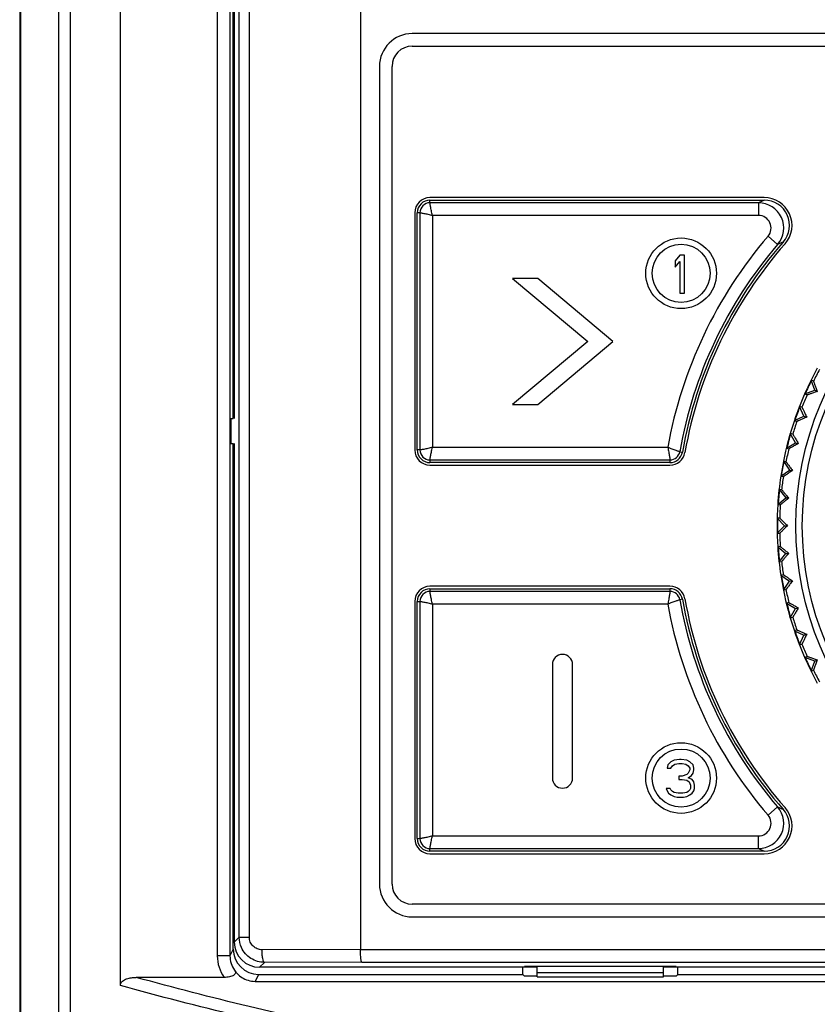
# Model space of a CAD drawing. Header units: millimetres. Extents: x 1117 to 38156, y -1945 to 7303.
# Tile 702 of 831: x 25884 to 25915, y 5634 to 5673. Entities that reach past the tile are written whole.
import ezdxf

# ---------------------------------------------------------------- set-up
doc = ezdxf.new("R2010")
doc.units = ezdxf.units.MM

msp = doc.modelspace()

# ---------------------------------------------------------------- linework, layer by layer
at = {"color": 7, "linetype": 'Continuous'}
for p, q in [((25883.749, 5740.932), (25883.749, 5611.667)), ((25883.775, 5740.911), (25883.775, 5611.683)), ((25885.292, 5740.911), (25885.292, 5611.683)), ((25885.749, 5741.178), (25885.749, 5611.32)), ((25887.737, 5634.854), (25887.737, 5741.025)), ((25897.249, 5720.665), (25897.249, 5636.282)), ((25891.577, 5719.655), (25891.577, 5636.029)), ((25892.077, 5719.655), (25892.077, 5636.029)), ((25892.443, 5636.766), (25892.443, 5719.634)), ((25892.845, 5636.766), (25892.845, 5719.634)), ((25892.209, 5657.322), (25892.209, 5703.322)), ((25892.249, 5703.322), (25892.249, 5657.322)), ((25954.199, 5672.572), (25899.299, 5672.572)), ((25899.299, 5672.072), (25954.199, 5672.072)), ((25897.999, 5671.272), (25897.999, 5638.872)), ((25898.499, 5638.872), (25898.499, 5671.272)), ((25913.243, 5666.072), (25899.999, 5666.072)), ((25899.999, 5665.867), (25899.999, 5665.972)), ((25899.999, 5665.972), (25913.244, 5665.972)), ((25913.014, 5665.867), (25899.999, 5665.867)), ((25913.014, 5665.867), (25913.014, 5665.367)), ((25899.399, 5665.472), (25899.399, 5656.072)), ((25899.499, 5656.072), (25899.499, 5665.472)), ((25899.604, 5665.472), (25899.499, 5665.472)), ((25899.604, 5665.472), (25899.604, 5656.072)), ((25900.103, 5665.367), (25900.103, 5656.177)), ((25913.014, 5665.367), (25900.103, 5665.367)), ((25913.772, 5664.216), (25913.393, 5664.542)), ((25909.896, 5663.792), (25909.709, 5663.569)), ((25909.709, 5663.569), (25909.709, 5663.313)), ((25910.084, 5663.792), (25909.896, 5663.792)), ((25910.084, 5662.292), (25910.084, 5663.792)), ((25909.709, 5663.313), (25909.896, 5663.537)), ((25909.896, 5663.537), (25909.896, 5662.292)), ((25903.269, 5662.872), (25906.249, 5660.372)), ((25904.269, 5662.872), (25903.269, 5662.872)), ((25907.249, 5660.372), (25904.269, 5662.872)), ((25909.896, 5662.292), (25910.084, 5662.292)), ((25906.249, 5660.372), (25903.269, 5657.872)), ((25904.269, 5657.872), (25907.249, 5660.372)), ((25915.188, 5658.792), (25915.096, 5658.835)), ((25915.24, 5658.439), (25915.096, 5658.835)), ((25914.844, 5658.294), (25915.24, 5658.439)), ((25914.844, 5658.294), (25914.936, 5658.251)), ((25915.24, 5658.439), (25915.343, 5658.391)), ((25903.269, 5657.872), (25904.269, 5657.872)), ((25914.733, 5657.763), (25914.638, 5657.798)), ((25914.816, 5657.415), (25914.638, 5657.798)), ((25892.093, 5657.322), (25892.209, 5657.322)), ((25892.123, 5656.322), (25892.123, 5657.322)), ((25914.434, 5657.237), (25914.816, 5657.415)), ((25914.816, 5657.415), (25914.923, 5657.376)), ((25914.434, 5657.237), (25914.529, 5657.202)), ((25914.37, 5656.698), (25914.272, 5656.724)), ((25914.483, 5656.359), (25914.272, 5656.724)), ((25892.093, 5656.322), (25892.209, 5656.322)), ((25892.209, 5636.293), (25892.209, 5656.322)), ((25892.249, 5656.322), (25892.249, 5636.572)), ((25900.103, 5656.177), (25909.42, 5656.177)), ((25914.118, 5656.148), (25914.483, 5656.359)), ((25914.118, 5656.148), (25914.216, 5656.122)), ((25914.483, 5656.359), (25914.592, 5656.329)), ((25899.604, 5656.072), (25899.499, 5656.072)), ((25909.897, 5656.004), (25910, 5655.986)), ((25899.999, 5655.677), (25899.999, 5655.572)), ((25899.999, 5655.677), (25909.508, 5655.677)), ((25909.508, 5655.572), (25899.999, 5655.572)), ((25899.999, 5655.472), (25909.508, 5655.472)), ((25909.508, 5655.677), (25909.508, 5655.572)), ((25914.101, 5655.605), (25914.001, 5655.623)), ((25914.001, 5655.623), (25914.243, 5655.277)), ((25913.898, 5655.035), (25914.243, 5655.277)), ((25913.898, 5655.035), (25913.998, 5655.018)), ((25914.243, 5655.277), (25914.355, 5655.258)), ((25913.776, 5653.908), (25914.099, 5654.179)), ((25913.929, 5654.493), (25913.827, 5654.502)), ((25913.827, 5654.502), (25914.099, 5654.179)), ((25914.099, 5654.179), (25914.211, 5654.169)), ((25913.776, 5653.908), (25913.877, 5653.899)), ((25913.752, 5653.37), (25914.05, 5653.072)), ((25913.854, 5653.37), (25913.752, 5653.37)), ((25913.752, 5652.774), (25914.05, 5653.072)), ((25914.05, 5653.072), (25914.164, 5653.072)), ((25913.752, 5652.774), (25913.854, 5652.774)), ((25913.877, 5652.245), (25913.776, 5652.237)), ((25913.776, 5652.237), (25914.099, 5651.965)), ((25913.827, 5651.642), (25914.099, 5651.965)), ((25914.099, 5651.965), (25914.211, 5651.975)), ((25913.827, 5651.642), (25913.929, 5651.651)), ((25913.998, 5651.127), (25913.898, 5651.109)), ((25913.898, 5651.109), (25914.243, 5650.867)), ((25909.508, 5650.672), (25899.999, 5650.672)), ((25914.001, 5650.522), (25914.243, 5650.867)), ((25914.243, 5650.867), (25914.355, 5650.887)), ((25899.999, 5650.572), (25899.999, 5650.467)), ((25899.999, 5650.572), (25909.508, 5650.572)), ((25909.508, 5650.467), (25899.999, 5650.467)), ((25909.508, 5650.572), (25909.508, 5650.467)), ((25914.001, 5650.522), (25914.101, 5650.539)), ((25899.399, 5650.072), (25899.399, 5640.672)), ((25899.499, 5640.672), (25899.499, 5650.072)), ((25899.499, 5650.072), (25899.604, 5650.072)), ((25899.604, 5650.072), (25899.604, 5640.672)), ((25900.103, 5649.967), (25900.103, 5640.777)), ((25909.42, 5649.967), (25900.103, 5649.967)), ((25910, 5650.158), (25909.897, 5650.14)), ((25914.216, 5650.023), (25914.118, 5649.997)), ((25914.118, 5649.997), (25914.483, 5649.786)), ((25914.272, 5649.42), (25914.483, 5649.786)), ((25914.483, 5649.786), (25914.592, 5649.815)), ((25914.272, 5649.42), (25914.37, 5649.447)), ((25914.529, 5648.942), (25914.434, 5648.907)), ((25914.434, 5648.907), (25914.816, 5648.729)), ((25914.638, 5648.347), (25914.816, 5648.729)), ((25914.816, 5648.729), (25914.923, 5648.768)), ((25914.638, 5648.347), (25914.733, 5648.382)), ((25904.849, 5647.572), (25904.849, 5643.072)), ((25905.649, 5643.072), (25905.649, 5647.572)), ((25914.936, 5647.893), (25914.844, 5647.85)), ((25915.24, 5647.706), (25914.844, 5647.85)), ((25915.096, 5647.309), (25915.24, 5647.706)), ((25915.24, 5647.706), (25915.343, 5647.753)), ((25915.096, 5647.309), (25915.188, 5647.352)), ((25909.546, 5643.716), (25909.421, 5643.589)), ((25909.671, 5643.78), (25909.546, 5643.716)), ((25909.89, 5643.812), (25909.671, 5643.78)), ((25909.702, 5643.621), (25909.859, 5643.653)), ((25909.859, 5643.653), (25909.984, 5643.653)), ((25909.952, 5643.812), (25909.89, 5643.812)), ((25910.171, 5643.78), (25909.952, 5643.812)), ((25909.984, 5643.653), (25910.14, 5643.621)), ((25910.296, 5643.716), (25910.171, 5643.78)), ((25910.421, 5643.589), (25910.296, 5643.716)), ((25909.421, 5643.589), (25909.39, 5643.461)), ((25909.39, 5643.461), (25909.546, 5643.461)), ((25909.546, 5643.461), (25909.609, 5643.557)), ((25909.609, 5643.557), (25909.702, 5643.621)), ((25910.14, 5643.621), (25910.234, 5643.557)), ((25910.234, 5643.27), (25910.171, 5643.206)), ((25910.234, 5643.557), (25910.296, 5643.461)), ((25910.296, 5643.397), (25910.234, 5643.27)), ((25910.296, 5643.461), (25910.296, 5643.397)), ((25910.359, 5643.174), (25910.421, 5643.27)), ((25910.452, 5643.461), (25910.421, 5643.589)), ((25910.421, 5643.27), (25910.452, 5643.397)), ((25910.452, 5643.397), (25910.452, 5643.461)), ((25909.984, 5643.142), (25909.859, 5643.142)), ((25909.859, 5643.142), (25909.859, 5643.014)), ((25909.859, 5643.014), (25909.984, 5643.014)), ((25910.171, 5643.206), (25909.984, 5643.142)), ((25909.984, 5643.014), (25910.171, 5642.982)), ((25910.171, 5642.982), (25910.265, 5642.919)), ((25910.234, 5643.078), (25910.359, 5643.174)), ((25910.39, 5643.014), (25910.234, 5643.078)), ((25910.265, 5642.919), (25910.327, 5642.791)), ((25910.452, 5642.919), (25910.39, 5643.014)), ((25910.484, 5642.791), (25910.452, 5642.919)), ((25909.515, 5642.663), (25909.359, 5642.663)), ((25909.359, 5642.663), (25909.39, 5642.567)), ((25909.39, 5642.567), (25909.452, 5642.472)), ((25909.546, 5642.599), (25909.515, 5642.663)), ((25909.609, 5642.536), (25909.546, 5642.599)), ((25909.671, 5642.504), (25909.609, 5642.536)), ((25909.827, 5642.472), (25909.671, 5642.504)), ((25910.171, 5642.504), (25910.015, 5642.472)), ((25910.234, 5642.536), (25910.171, 5642.504)), ((25910.296, 5642.599), (25910.234, 5642.536)), ((25910.327, 5642.663), (25910.296, 5642.599)), ((25910.327, 5642.791), (25910.327, 5642.663)), ((25910.39, 5642.472), (25910.452, 5642.567)), ((25910.452, 5642.567), (25910.484, 5642.663)), ((25910.484, 5642.663), (25910.484, 5642.791)), ((25909.452, 5642.472), (25909.546, 5642.408)), ((25909.546, 5642.408), (25909.671, 5642.344)), ((25909.671, 5642.344), (25909.796, 5642.312)), ((25909.796, 5642.312), (25910.046, 5642.312)), ((25910.015, 5642.472), (25909.827, 5642.472)), ((25910.046, 5642.312), (25910.171, 5642.344)), ((25910.171, 5642.344), (25910.296, 5642.408)), ((25910.296, 5642.408), (25910.39, 5642.472)), ((25913.772, 5641.928), (25913.393, 5641.603)), ((25899.499, 5640.672), (25899.604, 5640.672)), ((25900.103, 5640.777), (25913.014, 5640.777)), ((25913.014, 5640.277), (25913.014, 5640.777)), ((25899.999, 5640.277), (25913.014, 5640.277)), ((25899.999, 5640.172), (25899.999, 5640.277)), ((25913.244, 5640.172), (25899.999, 5640.172)), ((25899.999, 5640.072), (25913.243, 5640.072)), ((25954.199, 5638.072), (25899.299, 5638.072)), ((25899.299, 5637.572), (25954.199, 5637.572)), ((25892.249, 5636.572), (25892.443, 5636.766)), ((25892.443, 5636.766), (25892.845, 5636.766)), ((25892.209, 5636.293), (25892.077, 5636.029)), ((25897.249, 5636.282), (25893.347, 5636.268)), ((25897.249, 5636.282), (25956.249, 5636.282)), ((25892.077, 5636.029), (25891.577, 5636.029)), ((25893.248, 5635.572), (25893.445, 5635.768)), ((25904.249, 5635.572), (25893.248, 5635.572)), ((25897.298, 5635.782), (25893.445, 5635.768)), ((25897.298, 5635.782), (25956.199, 5635.782)), ((25903.675, 5635.293), (25903.675, 5635.572)), ((25909.749, 5635.598), (25903.749, 5635.598)), ((25903.749, 5635.572), (25903.749, 5635.598)), ((25904.249, 5635.197), (25904.249, 5635.598)), ((25909.249, 5635.197), (25909.249, 5635.598)), ((25944.249, 5635.572), (25909.249, 5635.572)), ((25909.749, 5635.572), (25909.749, 5635.598)), ((25909.822, 5635.293), (25909.822, 5635.572)), ((25891.846, 5635.172), (25888.368, 5635.172)), ((25893.209, 5635.293), (25893.07, 5635.016)), ((25893.209, 5635.293), (25903.675, 5635.293)), ((25903.675, 5635.293), (25903.749, 5635.219)), ((25904.249, 5635.219), (25903.749, 5635.219)), ((25904.249, 5635.372), (25909.249, 5635.372)), ((25904.249, 5635.197), (25909.249, 5635.197)), ((25909.749, 5635.219), (25909.249, 5635.219)), ((25909.822, 5635.293), (25909.749, 5635.219)), ((25909.822, 5635.293), (25943.675, 5635.293)), ((25893.07, 5635.016), (25960.427, 5635.016))]:
    msp.add_line(p, q, dxfattribs=at)
for centre, radius in [((25926.749, 5653.072), 12.258), ((25926.749, 5653.072), 12), ((25909.949, 5663.072), 1.4), ((25909.949, 5663.072), 1.15), ((25909.949, 5643.072), 1.4), ((25909.949, 5643.072), 1.15)]:
    msp.add_circle(centre, radius, dxfattribs=at)
for centre, radius, start, end in [((25899.299, 5671.272), 1.3, 90, 180), ((25899.299, 5671.272), 0.8, 90, 180), ((25899.999, 5665.472), 0.6, 90, 180), ((25899.999, 5665.472), 0.5, 90, 180), ((25929.629, 5629.696), 39.805, 114.3079, 114.6721), ((25913.243, 5664.972), 1.1, 318.6153, 90), ((25913.244, 5664.973), 1, 318.5876, 90.0267), ((25899.999, 5665.472), 0.395, 90, 180), ((25913.013, 5664.867), 1, 319.3633, 89.9818), ((25913.014, 5664.868), 0.5, 319.3298, 90.0199), ((25926.749, 5653.072), 17.605, 139.3448, 169.8423), ((25926.749, 5653.072), 17.105, 139.3451, 170.1291), ((25926.749, 5653.072), 17, 138.6143, 170.1291), ((25926.749, 5653.072), 16.9, 138.6153, 170.1291), ((25929.021, 5629.004), 38.373, 113.0555, 113.4161), ((25926.749, 5653.072), 13, 151.3147, 158.6853), ((25926.749, 5653.072), 12.898, 151.325, 153.675), ((25926.749, 5653.072), 12.983, 153.6807, 156.3204), ((25926.749, 5653.072), 12.898, 156.325, 158.675), ((25926.749, 5653.072), 13, 158.6901, 161.3066), ((25926.749, 5653.072), 12.983, 158.6951, 161.1531), ((25926.749, 5653.072), 13, 161.3147, 168.6853), ((25926.749, 5653.072), 12.898, 161.325, 163.675), ((25926.749, 5653.072), 12.983, 163.677, 166.3211), ((25899.999, 5656.072), 0.6, 180, 270), ((25899.999, 5656.072), 0.5, 180, 270), ((25899.999, 5656.072), 0.395, 180, 270), ((25909.508, 5656.072), 0.395, 270, 350.1291), ((25909.508, 5656.072), 0.5, 270, 350.1291), ((25909.508, 5656.072), 0.6, 270, 350.1291), ((25926.749, 5653.072), 12.898, 166.325, 168.675), ((25926.749, 5653.072), 13, 168.6924, 171.3072), ((25926.749, 5653.072), 12.983, 168.6973, 171.1549), ((25926.749, 5653.072), 13, 171.3147, 176.2993), ((25926.749, 5653.072), 12.898, 171.325, 173.675), ((25926.749, 5653.072), 12.983, 173.668, 176.301), ((25926.749, 5653.072), 13, 176.3147, 183.6853), ((25926.749, 5653.072), 12.898, 176.325, 178.675), ((25926.749, 5653.072), 12.983, 178.6827, 181.1683), ((25926.749, 5653.072), 12.898, 181.325, 183.675), ((25926.749, 5653.072), 13, 183.7007, 188.6853), ((25926.749, 5653.072), 12.983, 183.699, 186.332), ((25926.749, 5653.072), 12.898, 186.325, 188.675), ((25926.749, 5653.072), 13, 188.6928, 191.3076), ((25926.749, 5653.072), 12.983, 188.6978, 191.1544), ((25899.999, 5650.072), 0.6, 90, 180), ((25909.508, 5650.072), 0.6, 9.8709, 90), ((25899.999, 5650.072), 0.5, 90, 180), ((25899.999, 5650.072), 0.395, 90, 180), ((25909.508, 5650.072), 0.5, 9.8709, 90), ((25909.508, 5650.072), 0.395, 9.8709, 90), ((25926.749, 5653.072), 13, 191.3147, 198.6853), ((25926.749, 5653.072), 12.898, 191.325, 193.675), ((25926.749, 5653.072), 17.605, 190.1579, 220.6552), ((25926.749, 5653.072), 17.105, 189.8709, 220.655), ((25926.749, 5653.072), 17, 189.8709, 221.3857), ((25926.749, 5653.072), 16.9, 189.8709, 221.3847), ((25926.749, 5653.072), 12.983, 193.6789, 196.323), ((25926.749, 5653.072), 12.898, 196.325, 198.675), ((25926.749, 5653.072), 13, 198.6934, 201.3099), ((25926.749, 5653.072), 12.983, 198.6983, 201.1577), ((25926.749, 5653.072), 13, 201.3147, 208.6853), ((25926.749, 5653.072), 12.898, 201.325, 203.675), ((25905.249, 5647.572), 0.4, 0, 180), ((25926.749, 5653.072), 12.983, 203.6796, 206.3193), ((25926.749, 5653.072), 12.898, 206.325, 208.675), ((25905.249, 5643.072), 0.4, 180, 0), ((25913.013, 5641.277), 1, 270.0182, 40.6367), ((25913.243, 5641.172), 1.1, 270, 41.3847), ((25913.244, 5641.172), 1, 269.9733, 41.4124), ((25929.078, 5677.272), 38.516, 246.585, 246.9442), ((25913.014, 5641.277), 0.5, 269.9801, 40.6703), ((25899.999, 5640.672), 0.6, 180, 270), ((25899.999, 5640.672), 0.5, 180, 270), ((25899.999, 5640.672), 0.395, 180, 270), ((25929.547, 5676.267), 39.606, 245.3268, 245.6928), ((25899.299, 5638.872), 1.3, 180, 270), ((25899.299, 5638.872), 0.8, 180, 270), ((25893.077, 5636.029), 1.5, 180.0023, 214.8248)]:
    msp.add_arc(centre, radius, start, end, dxfattribs=at)
for centre, major_axis, ratio, start_param, end_param in [((25893.209, 5636.293), (-0.447, -0.895), 0.99981, 5.176082, 6.746726), ((25893.249, 5636.572), (0.707, 0.707), 0.999695, -3.926839, -2.356347)]:
    msp.add_ellipse(centre, major_axis=major_axis, ratio=ratio, start_param=start_param, end_param=end_param, dxfattribs=at)
for points, knots in [([(25900.103, 5665.367), (25900.085, 5665.429), (25900.057, 5665.545), (25900.029, 5665.682), (25900.013, 5665.773), (25900.005, 5665.82), (25900.001, 5665.85), (25899.999, 5665.863), (25899.999, 5665.867)], [0, 0, 0, 0, 0.375828, 0.698411, 0.823801, 0.918165, 0.977677, 1, 1, 1, 1]), ([(25899.604, 5665.472), (25899.607, 5665.472), (25899.621, 5665.47), (25899.651, 5665.466), (25899.698, 5665.458), (25899.76, 5665.447), (25899.835, 5665.433), (25899.951, 5665.408), (25900.042, 5665.386), (25900.103, 5665.367)], [0, 0, 0, 0, 0.022317, 0.081844, 0.176208, 0.301587, 0.452932, 0.624181, 1, 1, 1, 1]), ([(25915.188, 5658.792), (25915.189, 5658.792), (25915.19, 5658.788), (25915.193, 5658.783), (25915.197, 5658.772), (25915.203, 5658.759), (25915.209, 5658.742), (25915.221, 5658.713), (25915.237, 5658.67), (25915.26, 5658.611), (25915.285, 5658.544), (25915.313, 5658.469), (25915.333, 5658.418), (25915.343, 5658.391)], [0, 0, 0, 0, 0.006467, 0.022314, 0.047417, 0.081484, 0.124046, 0.174615, 0.297555, 0.445709, 0.614672, 0.800566, 1, 1, 1, 1]), ([(25915.343, 5658.391), (25915.316, 5658.381), (25915.264, 5658.363), (25915.189, 5658.336), (25915.121, 5658.313), (25915.061, 5658.292), (25915.017, 5658.277), (25914.988, 5658.267), (25914.971, 5658.261), (25914.957, 5658.257), (25914.946, 5658.254), (25914.94, 5658.252), (25914.937, 5658.251), (25914.936, 5658.251)], [0, 0, 0, 0, 0.199481, 0.385367, 0.554329, 0.702459, 0.82537, 0.875938, 0.918501, 0.952563, 0.977679, 0.993532, 1, 1, 1, 1]), ([(25914.733, 5657.763), (25914.734, 5657.762), (25914.736, 5657.759), (25914.739, 5657.754), (25914.744, 5657.744), (25914.751, 5657.731), (25914.759, 5657.715), (25914.773, 5657.687), (25914.793, 5657.646), (25914.821, 5657.589), (25914.852, 5657.524), (25914.886, 5657.452), (25914.91, 5657.402), (25914.923, 5657.376)], [0, 0, 0, 0, 0.006467, 0.022314, 0.047417, 0.081484, 0.124046, 0.174615, 0.297555, 0.445709, 0.614672, 0.800566, 1, 1, 1, 1]), ([(25914.923, 5657.376), (25914.897, 5657.365), (25914.846, 5657.342), (25914.774, 5657.309), (25914.708, 5657.279), (25914.651, 5657.253), (25914.608, 5657.235), (25914.58, 5657.222), (25914.563, 5657.215), (25914.55, 5657.21), (25914.54, 5657.205), (25914.533, 5657.204), (25914.53, 5657.202), (25914.529, 5657.202)], [0, 0, 0, 0, 0.199481, 0.385367, 0.554329, 0.702459, 0.82537, 0.875938, 0.918501, 0.952563, 0.977679, 0.993532, 1, 1, 1, 1]), ([(25914.37, 5656.698), (25914.371, 5656.697), (25914.373, 5656.694), (25914.377, 5656.689), (25914.383, 5656.68), (25914.391, 5656.668), (25914.4, 5656.652), (25914.416, 5656.626), (25914.44, 5656.586), (25914.473, 5656.532), (25914.509, 5656.47), (25914.55, 5656.402), (25914.578, 5656.354), (25914.592, 5656.329)], [0, 0, 0, 0, 0.006467, 0.022314, 0.047417, 0.081484, 0.124046, 0.174615, 0.297555, 0.445709, 0.614672, 0.800566, 1, 1, 1, 1]), ([(25900.103, 5656.177), (25900.042, 5656.159), (25899.926, 5656.131), (25899.789, 5656.102), (25899.698, 5656.086), (25899.651, 5656.078), (25899.621, 5656.075), (25899.607, 5656.072), (25899.604, 5656.072)], [0, 0, 0, 0, 0.375828, 0.698411, 0.823801, 0.918165, 0.977677, 1, 1, 1, 1]), ([(25899.999, 5655.677), (25899.999, 5655.681), (25900.001, 5655.695), (25900.005, 5655.724), (25900.013, 5655.771), (25900.024, 5655.834), (25900.038, 5655.909), (25900.063, 5656.025), (25900.085, 5656.115), (25900.103, 5656.177)], [0, 0, 0, 0, 0.022317, 0.081844, 0.176208, 0.301587, 0.452932, 0.624181, 1, 1, 1, 1]), ([(25909.42, 5656.177), (25909.435, 5656.115), (25909.459, 5655.999), (25909.483, 5655.861), (25909.496, 5655.771), (25909.502, 5655.724), (25909.506, 5655.695), (25909.508, 5655.681), (25909.508, 5655.677)], [0, 0, 0, 0, 0.376664, 0.699169, 0.824285, 0.918382, 0.977727, 1, 1, 1, 1]), ([(25909.897, 5656.004), (25909.893, 5656.005), (25909.88, 5656.009), (25909.851, 5656.017), (25909.807, 5656.032), (25909.719, 5656.06), (25909.588, 5656.108), (25909.478, 5656.151), (25909.42, 5656.177)], [0, 0, 0, 0, 0.022273, 0.0816, 0.17568, 0.300788, 0.623301, 1, 1, 1, 1]), ([(25914.592, 5656.329), (25914.568, 5656.315), (25914.519, 5656.288), (25914.45, 5656.249), (25914.387, 5656.214), (25914.332, 5656.183), (25914.292, 5656.161), (25914.265, 5656.146), (25914.248, 5656.137), (25914.236, 5656.131), (25914.226, 5656.125), (25914.22, 5656.123), (25914.217, 5656.121), (25914.216, 5656.122)], [0, 0, 0, 0, 0.199481, 0.385367, 0.554329, 0.702459, 0.82537, 0.875938, 0.918501, 0.952563, 0.977679, 0.993532, 1, 1, 1, 1]), ([(25914.101, 5655.605), (25914.102, 5655.605), (25914.104, 5655.602), (25914.109, 5655.597), (25914.115, 5655.588), (25914.124, 5655.577), (25914.135, 5655.562), (25914.154, 5655.537), (25914.181, 5655.5), (25914.218, 5655.449), (25914.26, 5655.39), (25914.306, 5655.326), (25914.338, 5655.281), (25914.355, 5655.258)], [0, 0, 0, 0, 0.006467, 0.022314, 0.047417, 0.081484, 0.124046, 0.174615, 0.297555, 0.445709, 0.614672, 0.800566, 1, 1, 1, 1]), ([(25914.355, 5655.258), (25914.331, 5655.241), (25914.286, 5655.21), (25914.22, 5655.165), (25914.161, 5655.124), (25914.108, 5655.089), (25914.07, 5655.063), (25914.044, 5655.046), (25914.029, 5655.036), (25914.017, 5655.028), (25914.007, 5655.022), (25914.002, 5655.02), (25913.999, 5655.017), (25913.998, 5655.018)], [0, 0, 0, 0, 0.199481, 0.385367, 0.554329, 0.702459, 0.82537, 0.875938, 0.918501, 0.952563, 0.977679, 0.993532, 1, 1, 1, 1]), ([(25913.929, 5654.493), (25913.93, 5654.493), (25913.932, 5654.49), (25913.937, 5654.486), (25913.944, 5654.478), (25913.954, 5654.467), (25913.966, 5654.454), (25913.987, 5654.43), (25914.017, 5654.396), (25914.058, 5654.348), (25914.105, 5654.293), (25914.157, 5654.233), (25914.193, 5654.191), (25914.211, 5654.169)], [0, 0, 0, 0, 0.006467, 0.022314, 0.047417, 0.081484, 0.124046, 0.174615, 0.297555, 0.445709, 0.614672, 0.800566, 1, 1, 1, 1]), ([(25914.211, 5654.169), (25914.189, 5654.151), (25914.147, 5654.116), (25914.085, 5654.065), (25914.03, 5654.019), (25913.981, 5653.98), (25913.945, 5653.951), (25913.92, 5653.931), (25913.906, 5653.92), (25913.895, 5653.911), (25913.886, 5653.905), (25913.88, 5653.901), (25913.878, 5653.899), (25913.877, 5653.899)], [0, 0, 0, 0, 0.199481, 0.385367, 0.554329, 0.702459, 0.82537, 0.875938, 0.918501, 0.952563, 0.977679, 0.993532, 1, 1, 1, 1]), ([(25913.854, 5653.37), (25913.855, 5653.37), (25913.857, 5653.368), (25913.862, 5653.364), (25913.87, 5653.356), (25913.881, 5653.347), (25913.894, 5653.334), (25913.917, 5653.313), (25913.95, 5653.281), (25913.995, 5653.237), (25914.047, 5653.187), (25914.104, 5653.131), (25914.143, 5653.092), (25914.164, 5653.072)], [0, 0, 0, 0, 0.006467, 0.022314, 0.047417, 0.081484, 0.124046, 0.174615, 0.297555, 0.445709, 0.614672, 0.800566, 1, 1, 1, 1]), ([(25914.164, 5653.072), (25914.143, 5653.052), (25914.104, 5653.013), (25914.047, 5652.958), (25913.995, 5652.907), (25913.95, 5652.863), (25913.917, 5652.831), (25913.894, 5652.81), (25913.881, 5652.798), (25913.87, 5652.788), (25913.862, 5652.78), (25913.857, 5652.777), (25913.855, 5652.774), (25913.854, 5652.774)], [0, 0, 0, 0, 0.199481, 0.385367, 0.554329, 0.702459, 0.82537, 0.875938, 0.918501, 0.952563, 0.977679, 0.993532, 1, 1, 1, 1]), ([(25913.877, 5652.245), (25913.878, 5652.245), (25913.88, 5652.243), (25913.886, 5652.24), (25913.895, 5652.233), (25913.906, 5652.224), (25913.92, 5652.213), (25913.945, 5652.194), (25913.981, 5652.165), (25914.03, 5652.125), (25914.085, 5652.079), (25914.147, 5652.029), (25914.189, 5651.994), (25914.211, 5651.975)], [0, 0, 0, 0, 0.006467, 0.022314, 0.047417, 0.081484, 0.124046, 0.174615, 0.297555, 0.445709, 0.614672, 0.800566, 1, 1, 1, 1]), ([(25914.211, 5651.975), (25914.193, 5651.954), (25914.157, 5651.911), (25914.105, 5651.851), (25914.058, 5651.796), (25914.017, 5651.749), (25913.987, 5651.714), (25913.966, 5651.691), (25913.954, 5651.677), (25913.944, 5651.667), (25913.937, 5651.658), (25913.932, 5651.654), (25913.93, 5651.651), (25913.929, 5651.651)], [0, 0, 0, 0, 0.199481, 0.385367, 0.554329, 0.702459, 0.82537, 0.875938, 0.918501, 0.952563, 0.977679, 0.993532, 1, 1, 1, 1]), ([(25913.998, 5651.127), (25913.999, 5651.127), (25914.002, 5651.125), (25914.007, 5651.122), (25914.017, 5651.116), (25914.029, 5651.108), (25914.044, 5651.098), (25914.07, 5651.081), (25914.108, 5651.055), (25914.161, 5651.02), (25914.22, 5650.979), (25914.286, 5650.934), (25914.331, 5650.903), (25914.355, 5650.887)], [0, 0, 0, 0, 0.006467, 0.022314, 0.047417, 0.081484, 0.124046, 0.174615, 0.297555, 0.445709, 0.614672, 0.800566, 1, 1, 1, 1]), ([(25914.355, 5650.887), (25914.338, 5650.863), (25914.306, 5650.818), (25914.26, 5650.754), (25914.218, 5650.695), (25914.181, 5650.644), (25914.154, 5650.607), (25914.135, 5650.582), (25914.124, 5650.567), (25914.115, 5650.556), (25914.109, 5650.547), (25914.104, 5650.542), (25914.102, 5650.539), (25914.101, 5650.539)], [0, 0, 0, 0, 0.199481, 0.385367, 0.554329, 0.702459, 0.82537, 0.875938, 0.918501, 0.952563, 0.977679, 0.993532, 1, 1, 1, 1]), ([(25900.103, 5649.967), (25900.085, 5650.029), (25900.057, 5650.145), (25900.029, 5650.282), (25900.013, 5650.373), (25900.005, 5650.42), (25900.001, 5650.45), (25899.999, 5650.463), (25899.999, 5650.467)], [0, 0, 0, 0, 0.375828, 0.698411, 0.823801, 0.918165, 0.977677, 1, 1, 1, 1]), ([(25909.508, 5650.467), (25909.508, 5650.463), (25909.506, 5650.45), (25909.502, 5650.42), (25909.496, 5650.374), (25909.483, 5650.283), (25909.459, 5650.145), (25909.435, 5650.029), (25909.42, 5649.967)], [0, 0, 0, 0, 0.022273, 0.081618, 0.175715, 0.300831, 0.623336, 1, 1, 1, 1]), ([(25899.604, 5650.072), (25899.607, 5650.072), (25899.621, 5650.07), (25899.651, 5650.066), (25899.698, 5650.058), (25899.76, 5650.047), (25899.835, 5650.033), (25899.951, 5650.008), (25900.042, 5649.986), (25900.103, 5649.967)], [0, 0, 0, 0, 0.022317, 0.081844, 0.176208, 0.301587, 0.452932, 0.624181, 1, 1, 1, 1]), ([(25909.42, 5649.967), (25909.478, 5649.993), (25909.588, 5650.037), (25909.719, 5650.084), (25909.807, 5650.112), (25909.851, 5650.127), (25909.88, 5650.135), (25909.893, 5650.139), (25909.897, 5650.14)], [0, 0, 0, 0, 0.376699, 0.699212, 0.82432, 0.9184, 0.977727, 1, 1, 1, 1]), ([(25914.216, 5650.023), (25914.217, 5650.023), (25914.22, 5650.021), (25914.226, 5650.019), (25914.236, 5650.014), (25914.248, 5650.007), (25914.265, 5649.998), (25914.292, 5649.984), (25914.332, 5649.961), (25914.387, 5649.931), (25914.45, 5649.895), (25914.519, 5649.856), (25914.568, 5649.829), (25914.592, 5649.815)], [0, 0, 0, 0, 0.006467, 0.022314, 0.047417, 0.081484, 0.124046, 0.174615, 0.297555, 0.445709, 0.614672, 0.800566, 1, 1, 1, 1]), ([(25914.592, 5649.815), (25914.578, 5649.79), (25914.55, 5649.743), (25914.509, 5649.674), (25914.473, 5649.612), (25914.44, 5649.558), (25914.416, 5649.519), (25914.4, 5649.492), (25914.391, 5649.477), (25914.383, 5649.464), (25914.377, 5649.455), (25914.373, 5649.45), (25914.371, 5649.447), (25914.37, 5649.447)], [0, 0, 0, 0, 0.199481, 0.385367, 0.554329, 0.702459, 0.82537, 0.875938, 0.918501, 0.952563, 0.977679, 0.993532, 1, 1, 1, 1]), ([(25914.529, 5648.942), (25914.53, 5648.942), (25914.533, 5648.941), (25914.54, 5648.939), (25914.55, 5648.935), (25914.563, 5648.929), (25914.58, 5648.922), (25914.608, 5648.91), (25914.651, 5648.891), (25914.708, 5648.865), (25914.774, 5648.836), (25914.846, 5648.803), (25914.897, 5648.78), (25914.923, 5648.768)], [0, 0, 0, 0, 0.006467, 0.022314, 0.047417, 0.081484, 0.124046, 0.174615, 0.297555, 0.445709, 0.614672, 0.800566, 1, 1, 1, 1]), ([(25914.923, 5648.768), (25914.91, 5648.742), (25914.886, 5648.692), (25914.852, 5648.62), (25914.821, 5648.555), (25914.793, 5648.499), (25914.773, 5648.457), (25914.759, 5648.43), (25914.751, 5648.413), (25914.744, 5648.4), (25914.739, 5648.391), (25914.736, 5648.385), (25914.734, 5648.382), (25914.733, 5648.382)], [0, 0, 0, 0, 0.199481, 0.385367, 0.554329, 0.702459, 0.82537, 0.875938, 0.918501, 0.952563, 0.977679, 0.993532, 1, 1, 1, 1]), ([(25914.936, 5647.893), (25914.937, 5647.893), (25914.94, 5647.892), (25914.946, 5647.891), (25914.957, 5647.887), (25914.971, 5647.883), (25914.988, 5647.877), (25915.017, 5647.867), (25915.061, 5647.852), (25915.121, 5647.832), (25915.189, 5647.808), (25915.264, 5647.782), (25915.316, 5647.763), (25915.343, 5647.753)], [0, 0, 0, 0, 0.006467, 0.022314, 0.047417, 0.081484, 0.124046, 0.174615, 0.297555, 0.445709, 0.614672, 0.800566, 1, 1, 1, 1]), ([(25915.343, 5647.753), (25915.333, 5647.727), (25915.313, 5647.675), (25915.285, 5647.6), (25915.26, 5647.533), (25915.237, 5647.474), (25915.221, 5647.431), (25915.209, 5647.402), (25915.203, 5647.385), (25915.197, 5647.372), (25915.193, 5647.362), (25915.19, 5647.356), (25915.189, 5647.353), (25915.188, 5647.352)], [0, 0, 0, 0, 0.199481, 0.385367, 0.554329, 0.702459, 0.82537, 0.875938, 0.918501, 0.952563, 0.977679, 0.993532, 1, 1, 1, 1]), ([(25900.103, 5640.777), (25900.042, 5640.759), (25899.926, 5640.731), (25899.789, 5640.702), (25899.698, 5640.686), (25899.651, 5640.678), (25899.621, 5640.675), (25899.607, 5640.672), (25899.604, 5640.672)], [0, 0, 0, 0, 0.375828, 0.698411, 0.823801, 0.918165, 0.977677, 1, 1, 1, 1]), ([(25899.999, 5640.277), (25899.999, 5640.281), (25900.001, 5640.295), (25900.005, 5640.324), (25900.013, 5640.371), (25900.024, 5640.434), (25900.038, 5640.509), (25900.063, 5640.625), (25900.085, 5640.715), (25900.103, 5640.777)], [0, 0, 0, 0, 0.022317, 0.081844, 0.176208, 0.301587, 0.452932, 0.624181, 1, 1, 1, 1]), ([(25893.347, 5636.268), (25893.282, 5636.268), (25893.151, 5636.293), (25892.985, 5636.402), (25892.871, 5636.568), (25892.845, 5636.701), (25892.845, 5636.766)], [0, 0, 0, 0, 0.247852, 0.496889, 0.747743, 1, 1, 1, 1]), ([(25893.445, 5635.768), (25893.257, 5635.768), (25892.873, 5635.878), (25892.612, 5636.18), (25892.533, 5636.351)], [0, 0, 0, 0, 0.499632, 1, 1, 1, 1]), ([(25893.445, 5635.768), (25893.437, 5635.769), (25893.421, 5635.782), (25893.395, 5635.832), (25893.37, 5635.934), (25893.351, 5636.088), (25893.347, 5636.205), (25893.347, 5636.268)], [0, 0, 0, 0, 0.041944, 0.108247, 0.325525, 0.636932, 1, 1, 1, 1]), ([(25897.298, 5635.782), (25897.293, 5635.783), (25897.285, 5635.799), (25897.278, 5635.827), (25897.27, 5635.874), (25897.263, 5635.935), (25897.257, 5636.01), (25897.251, 5636.127), (25897.249, 5636.219), (25897.249, 5636.282)], [0, 0, 0, 0, 0.028786, 0.08943, 0.182965, 0.306392, 0.455611, 0.625334, 1, 1, 1, 1]), ([(25892.257, 5635.456), (25892.278, 5635.425), (25892.303, 5635.369), (25892.275, 5635.292), (25892.22, 5635.247), (25892.144, 5635.212), (25892.018, 5635.18), (25891.915, 5635.172), (25891.846, 5635.172)], [0, 0, 0, 0, 0.175786, 0.264604, 0.374119, 0.510249, 0.665469, 1, 1, 1, 1]), ([(25892.257, 5635.456), (25892.331, 5635.345), (25892.561, 5635.112), (25892.886, 5635.016), (25893.07, 5635.016)], [0, 0, 0, 0, 0.420764, 1, 1, 1, 1]), ([(25887.737, 5634.854), (25887.737, 5634.887), (25887.752, 5634.952), (25887.814, 5635.03), (25887.895, 5635.084), (25888.015, 5635.133), (25888.175, 5635.165), (25888.304, 5635.172), (25888.368, 5635.172)], [0, 0, 0, 0, 0.125194, 0.250236, 0.375439, 0.500487, 0.750172, 1, 1, 1, 1]), ([(25900.437, 5632.43), (25899.402, 5632.616), (25895.349, 5633.391), (25891.331, 5634.349), (25888.368, 5635.172)], [0, 0, 0, 0, 0.254838, 1, 1, 1, 1]), ([(25900.287, 5631.997), (25899.209, 5632.189), (25894.994, 5632.993), (25890.816, 5633.993), (25887.737, 5634.854)], [0, 0, 0, 0, 0.255037, 1, 1, 1, 1])]:
    msp.add_open_spline(points, degree=3, knots=knots, dxfattribs=at)
for points in [[(25892.533, 5636.351), (25892.475, 5636.48), (25892.443, 5636.625), (25892.443, 5636.766)], [(25892.077, 5636.029), (25892.077, 5635.829), (25892.143, 5635.62), (25892.257, 5635.456)]]:
    msp.add_open_spline(points, degree=3, dxfattribs=at)

doc.saveas('drawing.dxf')
